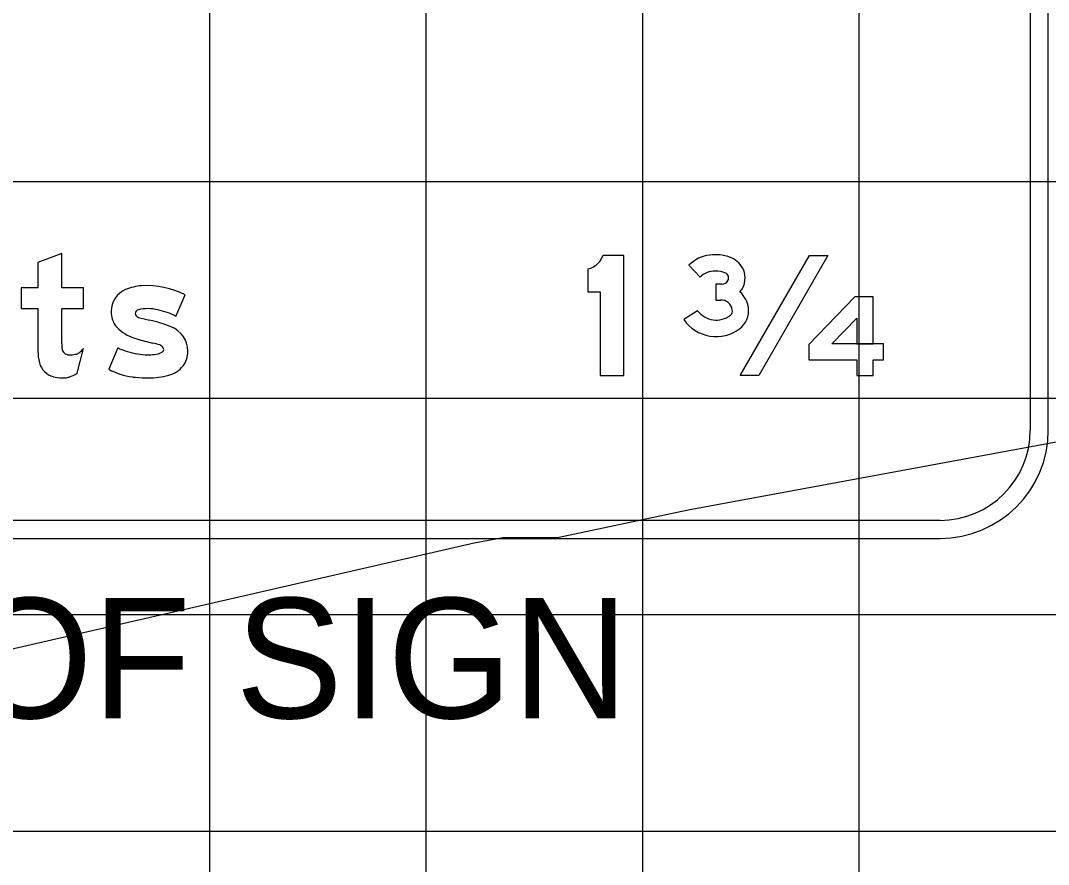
# Model space of a CAD drawing. Extents: x 2193008 to 2198143, y 1236112 to 1237864.
# Drawn here: x 2196732.96 to 2196742.45, y 1237164.74 to 1237172.53 of the extents above; entities that cross this region are included whole.
import ezdxf

# ---------------------------------------------------------------- set-up
doc = ezdxf.new("R2010")
doc.units = 0
for name, color, linetype in [('GSBWFILL', 7, 'Continuous'), ('GSCOLORFILL', 7, 'Continuous'), ('GSOUTLINE', 7, 'Continuous'), ('Level 55', 7, 'Continuous'), ('M-ROADS', 7, 'Continuous')]:
    doc.layers.add(name, color=color, linetype=linetype)

msp = doc.modelspace()

# ---------------------------------------------------------------- linework, layer by layer
at = {"layer": 'GSBWFILL'}
for p, q in [((2196739.1319, 1237170.2727), (2196739.2353, 1237170.1628)), ((2196734.3948, 1237169.8008), (2196734.4808, 1237169.9981)), ((2196739.2128, 1237169.8527), (2196739.0857, 1237169.7717)), ((2196733.4827, 1237169.2751), (2196733.541, 1237169.5043)), ((2196733.8594, 1237169.5087), (2196733.7735, 1237169.3113)), ((2196733.7735, 1237169.3113), (2196733.7735, 1237169.3113))]:
    msp.add_line(p, q, dxfattribs=at)
for points in [[(2196733.3417, 1237169.5479), (2196733.3417, 1237169.8718), (2196733.541, 1237169.8718), (2196733.541, 1237170.0628), (2196733.3417, 1237170.0628), (2196733.3417, 1237170.3811), (2196733.1202, 1237170.2971), (2196733.1202, 1237170.0628), (2196732.9652, 1237170.0628), (2196732.9652, 1237169.8718), (2196733.1202, 1237169.8718), (2196733.1202, 1237169.481)], [(2196738.1993, 1237170.2384), (2196738.1993, 1237170.0274), (2196738.3131, 1237170.0274), (2196738.3131, 1237169.2545), (2196738.5314, 1237169.2545), (2196738.5314, 1237170.3617), (2196738.3392, 1237170.3617)], [(2196739.4371, 1237170.0981), (2196739.3818, 1237170.0981), (2196739.3818, 1237169.9517), (2196739.4246, 1237169.9517)]]:
    msp.add_lwpolyline(points, dxfattribs=at)
for points in [[(2196740.246, 1237170.3617), (2196740.4164, 1237170.3617), (2196739.7774, 1237169.2545), (2196739.607, 1237169.2545)], [(2196740.6833, 1237169.2545), (2196740.8352, 1237169.2545), (2196740.8352, 1237169.3997), (2196740.9293, 1237169.3997), (2196740.9293, 1237169.5482), (2196740.4518, 1237169.5482), (2196740.4518, 1237169.5482), (2196740.6833, 1237169.7852), (2196740.6833, 1237169.5482), (2196740.8352, 1237169.5482), (2196740.8352, 1237169.9822), (2196740.6833, 1237169.9822), (2196740.6661, 1237169.9822), (2196740.6661, 1237169.9822), (2196740.2393, 1237169.5417), (2196740.2393, 1237169.3997), (2196740.6833, 1237169.3997)]]:
    msp.add_lwpolyline(points, close=True, dxfattribs=at)
for centre, major_axis, ratio, start_param, end_param in [((2196738.1539, 1237170.431), (0, 0.1979), 0.999987, 4.150196, 4.354491), ((2196739.3568, 1237170.0529), (0, 0.3146), 0.999693, 0.094178, 0.797137), ((2196739.3829, 1237170.0158), (0, 0.3546), 0.999693, 5.926213, 6.440916), ((2196739.4398, 1237170.1424), (0, 0.2163), 0.999693, 5.204635, 5.968169), ((2196738.1539, 1237170.431), (0, 0.1979), 0.999987, 3.372996, 3.659448), ((2196738.1539, 1237170.431), (0, 0.1979), 0.999987, 3.659448, 3.945901), ((2196738.1539, 1237170.431), (0, 0.1979), 0.999987, 3.945901, 4.150196), ((2196739.4536, 1237170.1547), (0, 0.1984), 0.999693, 4.004903, 5.183127), ((2196739.3667, 1237170.0353), (0, 0.1831), 0.999693, 6.227673, 7.083579), ((2196739.3884, 1237170.0194), (0, 0.199), 0.999693, 5.85971, 6.341713), ((2196739.452, 1237170.1564), (0, 0.048), 0.999693, 4.142367, 5.895423), ((2196734.1089, 1237169.6223), (0, 0.462), 0.999997, 0.071378, 0.398007), ((2196734.1283, 1237169.3259), (0, 0.759), 0.999997, 5.800291, 6.352301), ((2196739.4409, 1237170.1552), (0, 0.0571), 0.999693, 3.075152, 4.265375), ((2196734.0139, 1237169.8481), (0, 0.217), 0.999997, 0.398006, 1.570796), ((2196739.4422, 1237169.844), (0, 0.2436), 0.999693, 4.841715, 5.55461), ((2196734.1369, 1237169.4876), (0, 0.3842), 0.999997, 0, 0.239757), ((2196734.1369, 1237169.508), (0, 0.3638), 0.999997, 6.027142, 6.283185), ((2196739.4279, 1237169.8449), (0, 0.1068), 0.999693, 4.87388, 6.314521), ((2196739.4773, 1237169.8532), (0, 0.0567), 0.999693, 3.879818, 4.87038), ((2196739.4687, 1237169.8566), (0, 0.2159), 0.999693, 3.803202, 4.799291), ((2196734.0561, 1237169.8481), (0, 0.2592), 0.999997, 1.570796, 1.879779), ((2196733.9938, 1237169.8282), (0, 0.1938), 0.999997, 1.879779, 2.42566), ((2196734.0529, 1237169.8284), (0, 0.0332), 0.999997, 0.21891, 1.570796), ((2196734.0584, 1237169.8284), (0, 0.0388), 0.999997, 1.570796, 2.88808), ((2196734.2967, 1237170.58), (0, 0.8272), 0.999997, 2.83708, 2.965597), ((2196734.1113, 1237169.2685), (0, 0.6031), 0.999997, 5.793797, 6.086746), ((2196739.3843, 1237169.9752), (0, 0.3614), 0.999693, 2.169132, 3.785997), ((2196739.3843, 1237169.9789), (0, 0.2129), 0.999693, 2.204989, 3.805765), ((2196734.1496, 1237170.0074), (0, 0.4312), 0.999997, 2.42566, 2.869403), ((2196733.8623, 1237168.4877), (0, 1.3103), 0.999997, 5.901211, 6.060377), ((2196734.2662, 1237169.481), (0, 0.2381), 0.999997, 4.712389, 5.919951), ((2196734.7737, 1237172.1515), (0, 2.6643), 0.999997, 2.860128, 2.916667), ((2196734.7279, 1237169.5479), (0, 1.3862), 0.999995, 1.570796, 1.606005), ((2196733.4053, 1237169.5099), (0, 0.0637), 0.999995, 1.74085, 2.407828), ((2196733.3952, 1237169.613), (0, 0.1818), 0.999995, 3.756278, 4.071638), ((2196734.1376, 1237170.104), (0, 0.6571), 0.999997, 2.70455, 2.991718), ((2196733.9023, 1237168.3909), (0, 1.1959), 0.999997, 5.990951, 6.04928), ((2196734.2282, 1237169.483), (0, 0.0564), 0.999997, 5.20773, 5.944931), ((2196734.2559, 1237169.4929), (0, 0.0256), 0.999997, 3.769232, 4.712389), ((2196734.2413, 1237169.4929), (0, 0.0402), 0.999997, 4.712389, 5.146352), ((2196733.5499, 1237169.481), (0, 0.4297), 0.999995, 1.570796, 1.830698), ((2196733.4073, 1237169.5121), (0, 0.0667), 0.999995, 2.407828, 3.141593), ((2196733.4073, 1237169.7951), (0, 0.3497), 0.999995, 3.141593, 3.310762), ((2196733.4522, 1237169.5323), (0, 0.083), 0.999995, 3.310762, 3.756278), ((2196734.133, 1237169.9491), (0, 0.5036), 0.999997, 2.95481, 3.141593), ((2196734.133, 1237170.0777), (0, 0.6322), 0.999997, 3.141593, 3.238422), ((2196734.1899, 1237169.5984), (0, 0.15), 0.999997, 3.169414, 3.711965), ((2196734.3336, 1237169.4495), (0, 0.1661), 0.999997, 4.009587, 4.42655), ((2196734.2263, 1237169.481), (0, 0.2779), 0.999997, 4.42655, 4.712389), ((2196733.3085, 1237169.4168), (0, 0.1799), 0.999995, 1.830698, 2.869526), ((2196734.0893, 1237169.9179), (0, 0.6839), 0.999997, 2.661561, 2.999689), ((2196734.2565, 1237169.511), (0, 0.2647), 0.999997, 3.41426, 4.020407), ((2196733.3416, 1237169.5355), (0, 0.3032), 0.999995, 2.869526, 3.141593), ((2196733.3416, 1237169.669), (0, 0.4367), 0.999995, 3.141593, 3.205734), ((2196733.3581, 1237169.4128), (0, 0.1799), 0.999995, 3.205734, 3.427755), ((2196733.3345, 1237169.4929), (0, 0.2634), 0.999995, 3.427755, 3.738844), ((2196734.0709, 1237169.7889), (0, 0.5536), 0.999997, 2.999689, 3.056979), ((2196734.1401, 1237170.5923), (0, 1.3599), 0.999997, 3.056204, 3.141593), ((2196734.1401, 1237169.9851), (0, 0.7528), 0.999997, 3.141593, 3.39368)]:
    msp.add_ellipse(centre, major_axis=major_axis, ratio=ratio, start_param=start_param, end_param=end_param, dxfattribs=at)
at = {"layer": 'GSCOLORFILL'}
for p, q in [((2196742.2852, 1237174.7511), (2196742.2852, 1237168.7487)), ((2196742.4517, 1237168.7487), (2196742.4517, 1237174.7511)), ((2196739.1319, 1237170.2727), (2196739.2353, 1237170.1628)), ((2196734.3948, 1237169.8008), (2196734.4808, 1237169.9981)), ((2196739.2128, 1237169.8527), (2196739.0857, 1237169.7717)), ((2196733.4827, 1237169.2751), (2196733.541, 1237169.5043)), ((2196733.8594, 1237169.5087), (2196733.7735, 1237169.3113)), ((2196733.7735, 1237169.3113), (2196733.7735, 1237169.3113)), ((2196741.4527, 1237167.9162), (2196725.462, 1237167.9162)), ((2196725.462, 1237167.7497), (2196741.4527, 1237167.7497))]:
    msp.add_line(p, q, dxfattribs=at)
for points in [[(2196733.3417, 1237169.5479), (2196733.3417, 1237169.8718), (2196733.541, 1237169.8718), (2196733.541, 1237170.0628), (2196733.3417, 1237170.0628), (2196733.3417, 1237170.3811), (2196733.1202, 1237170.2971), (2196733.1202, 1237170.0628), (2196732.9652, 1237170.0628), (2196732.9652, 1237169.8718), (2196733.1202, 1237169.8718), (2196733.1202, 1237169.481)], [(2196738.1993, 1237170.2384), (2196738.1993, 1237170.0274), (2196738.3131, 1237170.0274), (2196738.3131, 1237169.2545), (2196738.5314, 1237169.2545), (2196738.5314, 1237170.3617), (2196738.3392, 1237170.3617)], [(2196739.4371, 1237170.0981), (2196739.3818, 1237170.0981), (2196739.3818, 1237169.9517), (2196739.4246, 1237169.9517)]]:
    msp.add_lwpolyline(points, dxfattribs=at)
for points in [[(2196740.246, 1237170.3617), (2196740.4164, 1237170.3617), (2196739.7774, 1237169.2545), (2196739.607, 1237169.2545)], [(2196740.6833, 1237169.2545), (2196740.8352, 1237169.2545), (2196740.8352, 1237169.3997), (2196740.9293, 1237169.3997), (2196740.9293, 1237169.5482), (2196740.4518, 1237169.5482), (2196740.4518, 1237169.5482), (2196740.6833, 1237169.7852), (2196740.6833, 1237169.5482), (2196740.8352, 1237169.5482), (2196740.8352, 1237169.9822), (2196740.6833, 1237169.9822), (2196740.6661, 1237169.9822), (2196740.6661, 1237169.9822), (2196740.2393, 1237169.5417), (2196740.2393, 1237169.3997), (2196740.6833, 1237169.3997)]]:
    msp.add_lwpolyline(points, close=True, dxfattribs=at)
for radius in [0.999, 0.8325]:
    msp.add_arc((2196741.4527, 1237168.7487), radius, 270, 0, dxfattribs=at)
for centre, major_axis, ratio, start_param, end_param in [((2196738.1539, 1237170.431), (0, 0.1979), 0.999987, 4.150196, 4.354491), ((2196739.3568, 1237170.0529), (0, 0.3146), 0.999693, 0.094178, 0.797137), ((2196739.3829, 1237170.0158), (0, 0.3546), 0.999693, 5.926213, 6.440916), ((2196739.4398, 1237170.1424), (0, 0.2163), 0.999693, 5.204635, 5.968169), ((2196738.1539, 1237170.431), (0, 0.1979), 0.999987, 3.372996, 3.659448), ((2196738.1539, 1237170.431), (0, 0.1979), 0.999987, 3.659448, 3.945901), ((2196738.1539, 1237170.431), (0, 0.1979), 0.999987, 3.945901, 4.150196), ((2196739.4536, 1237170.1547), (0, 0.1984), 0.999693, 4.004903, 5.183127), ((2196739.3667, 1237170.0353), (0, 0.1831), 0.999693, 6.227673, 7.083579), ((2196739.3884, 1237170.0194), (0, 0.199), 0.999693, 5.85971, 6.341713), ((2196739.452, 1237170.1564), (0, 0.048), 0.999693, 4.142367, 5.895423), ((2196734.1089, 1237169.6223), (0, 0.462), 0.999997, 0.071378, 0.398007), ((2196734.1283, 1237169.3259), (0, 0.759), 0.999997, 5.800291, 6.352301), ((2196739.4409, 1237170.1552), (0, 0.0571), 0.999693, 3.075152, 4.265375), ((2196734.0139, 1237169.8481), (0, 0.217), 0.999997, 0.398006, 1.570796), ((2196739.4422, 1237169.844), (0, 0.2436), 0.999693, 4.841715, 5.55461), ((2196734.1369, 1237169.4876), (0, 0.3842), 0.999997, 0, 0.239757), ((2196734.1369, 1237169.508), (0, 0.3638), 0.999997, 6.027142, 6.283185), ((2196739.4279, 1237169.8449), (0, 0.1068), 0.999693, 4.87388, 6.314521), ((2196739.4773, 1237169.8532), (0, 0.0567), 0.999693, 3.879818, 4.87038), ((2196739.4687, 1237169.8566), (0, 0.2159), 0.999693, 3.803202, 4.799291), ((2196734.0561, 1237169.8481), (0, 0.2592), 0.999997, 1.570796, 1.879779), ((2196733.9938, 1237169.8282), (0, 0.1938), 0.999997, 1.879779, 2.42566), ((2196734.0529, 1237169.8284), (0, 0.0332), 0.999997, 0.21891, 1.570796), ((2196734.0584, 1237169.8284), (0, 0.0388), 0.999997, 1.570796, 2.88808), ((2196734.2967, 1237170.58), (0, 0.8272), 0.999997, 2.83708, 2.965597), ((2196734.1113, 1237169.2685), (0, 0.6031), 0.999997, 5.793797, 6.086746), ((2196739.3843, 1237169.9752), (0, 0.3614), 0.999693, 2.169132, 3.785997), ((2196739.3843, 1237169.9789), (0, 0.2129), 0.999693, 2.204989, 3.805765), ((2196734.1496, 1237170.0074), (0, 0.4312), 0.999997, 2.42566, 2.869403), ((2196733.8623, 1237168.4877), (0, 1.3103), 0.999997, 5.901211, 6.060377), ((2196734.2662, 1237169.481), (0, 0.2381), 0.999997, 4.712389, 5.919951), ((2196734.7737, 1237172.1515), (0, 2.6643), 0.999997, 2.860128, 2.916667), ((2196734.7279, 1237169.5479), (0, 1.3862), 0.999995, 1.570796, 1.606005), ((2196733.4053, 1237169.5099), (0, 0.0637), 0.999995, 1.74085, 2.407828), ((2196733.3952, 1237169.613), (0, 0.1818), 0.999995, 3.756278, 4.071638), ((2196734.1376, 1237170.104), (0, 0.6571), 0.999997, 2.70455, 2.991718), ((2196733.9023, 1237168.3909), (0, 1.1959), 0.999997, 5.990951, 6.04928), ((2196734.2282, 1237169.483), (0, 0.0564), 0.999997, 5.20773, 5.944931), ((2196734.2559, 1237169.4929), (0, 0.0256), 0.999997, 3.769232, 4.712389), ((2196734.2413, 1237169.4929), (0, 0.0402), 0.999997, 4.712389, 5.146352), ((2196733.5499, 1237169.481), (0, 0.4297), 0.999995, 1.570796, 1.830698), ((2196733.4073, 1237169.5121), (0, 0.0667), 0.999995, 2.407828, 3.141593), ((2196733.4073, 1237169.7951), (0, 0.3497), 0.999995, 3.141593, 3.310762), ((2196733.4522, 1237169.5323), (0, 0.083), 0.999995, 3.310762, 3.756278), ((2196734.133, 1237169.9491), (0, 0.5036), 0.999997, 2.95481, 3.141593), ((2196734.133, 1237170.0777), (0, 0.6322), 0.999997, 3.141593, 3.238422), ((2196734.1899, 1237169.5984), (0, 0.15), 0.999997, 3.169414, 3.711965), ((2196734.3336, 1237169.4495), (0, 0.1661), 0.999997, 4.009587, 4.42655), ((2196734.2263, 1237169.481), (0, 0.2779), 0.999997, 4.42655, 4.712389), ((2196733.3085, 1237169.4168), (0, 0.1799), 0.999995, 1.830698, 2.869526), ((2196734.0893, 1237169.9179), (0, 0.6839), 0.999997, 2.661561, 2.999689), ((2196734.2565, 1237169.511), (0, 0.2647), 0.999997, 3.41426, 4.020407), ((2196733.3416, 1237169.5355), (0, 0.3032), 0.999995, 2.869526, 3.141593), ((2196733.3416, 1237169.669), (0, 0.4367), 0.999995, 3.141593, 3.205734), ((2196733.3581, 1237169.4128), (0, 0.1799), 0.999995, 3.205734, 3.427755), ((2196733.3345, 1237169.4929), (0, 0.2634), 0.999995, 3.427755, 3.738844), ((2196734.0709, 1237169.7889), (0, 0.5536), 0.999997, 2.999689, 3.056979), ((2196734.1401, 1237170.5923), (0, 1.3599), 0.999997, 3.056204, 3.141593), ((2196734.1401, 1237169.9851), (0, 0.7528), 0.999997, 3.141593, 3.39368)]:
    msp.add_ellipse(centre, major_axis=major_axis, ratio=ratio, start_param=start_param, end_param=end_param, dxfattribs=at)
at = {"layer": 'GSOUTLINE'}
for p, q in [((2196739.1319, 1237170.2727), (2196739.2353, 1237170.1628)), ((2196734.3948, 1237169.8008), (2196734.4808, 1237169.9981)), ((2196739.2128, 1237169.8527), (2196739.0857, 1237169.7717)), ((2196733.4827, 1237169.2751), (2196733.541, 1237169.5043)), ((2196733.8594, 1237169.5087), (2196733.7735, 1237169.3113)), ((2196733.7735, 1237169.3113), (2196733.7735, 1237169.3113))]:
    msp.add_line(p, q, dxfattribs=at)
for points in [[(2196733.3417, 1237169.5479), (2196733.3417, 1237169.8718), (2196733.541, 1237169.8718), (2196733.541, 1237170.0628), (2196733.3417, 1237170.0628), (2196733.3417, 1237170.3811), (2196733.1202, 1237170.2971), (2196733.1202, 1237170.0628), (2196732.9652, 1237170.0628), (2196732.9652, 1237169.8718), (2196733.1202, 1237169.8718), (2196733.1202, 1237169.481)], [(2196738.1993, 1237170.2384), (2196738.1993, 1237170.0274), (2196738.3131, 1237170.0274), (2196738.3131, 1237169.2545), (2196738.5314, 1237169.2545), (2196738.5314, 1237170.3617), (2196738.3392, 1237170.3617)], [(2196739.4371, 1237170.0981), (2196739.3818, 1237170.0981), (2196739.3818, 1237169.9517), (2196739.4246, 1237169.9517)]]:
    msp.add_lwpolyline(points, dxfattribs=at)
for points in [[(2196740.246, 1237170.3617), (2196740.4164, 1237170.3617), (2196739.7774, 1237169.2545), (2196739.607, 1237169.2545)], [(2196740.8352, 1237169.2545), (2196740.8352, 1237169.3997), (2196740.9293, 1237169.3997), (2196740.9293, 1237169.5482), (2196740.8352, 1237169.5482), (2196740.8352, 1237169.9822), (2196740.6833, 1237169.9822), (2196740.6661, 1237169.9822), (2196740.6661, 1237169.9822), (2196740.2393, 1237169.5417), (2196740.2393, 1237169.3997), (2196740.6833, 1237169.3997), (2196740.6833, 1237169.2545)], [(2196740.6833, 1237169.7852), (2196740.6833, 1237169.5482), (2196740.4518, 1237169.5482)]]:
    msp.add_lwpolyline(points, close=True, dxfattribs=at)
for centre, major_axis, ratio, start_param, end_param in [((2196738.1539, 1237170.431), (0, 0.1979), 0.999987, 4.150196, 4.354491), ((2196739.3568, 1237170.0529), (0, 0.3146), 0.999693, 0.094178, 0.797137), ((2196739.3829, 1237170.0158), (0, 0.3546), 0.999693, 5.926213, 6.440916), ((2196739.4398, 1237170.1424), (0, 0.2163), 0.999693, 5.204635, 5.968169), ((2196738.1539, 1237170.431), (0, 0.1979), 0.999987, 3.372996, 3.659448), ((2196738.1539, 1237170.431), (0, 0.1979), 0.999987, 3.659448, 3.945901), ((2196738.1539, 1237170.431), (0, 0.1979), 0.999987, 3.945901, 4.150196), ((2196739.4536, 1237170.1547), (0, 0.1984), 0.999693, 4.004903, 5.183127), ((2196739.3667, 1237170.0353), (0, 0.1831), 0.999693, 6.227673, 7.083579), ((2196739.3884, 1237170.0194), (0, 0.199), 0.999693, 5.85971, 6.341713), ((2196739.452, 1237170.1564), (0, 0.048), 0.999693, 4.142367, 5.895423), ((2196734.1089, 1237169.6223), (0, 0.462), 0.999997, 0.071378, 0.398007), ((2196734.1283, 1237169.3259), (0, 0.759), 0.999997, 5.800291, 6.352301), ((2196739.4409, 1237170.1552), (0, 0.0571), 0.999693, 3.075152, 4.265375), ((2196734.0139, 1237169.8481), (0, 0.217), 0.999997, 0.398006, 1.570796), ((2196739.4422, 1237169.844), (0, 0.2436), 0.999693, 4.841715, 5.55461), ((2196734.1369, 1237169.4876), (0, 0.3842), 0.999997, 0, 0.239757), ((2196734.1369, 1237169.508), (0, 0.3638), 0.999997, 6.027142, 6.283185), ((2196739.4279, 1237169.8449), (0, 0.1068), 0.999693, 4.87388, 6.314521), ((2196739.4773, 1237169.8532), (0, 0.0567), 0.999693, 3.879818, 4.87038), ((2196739.4687, 1237169.8566), (0, 0.2159), 0.999693, 3.803202, 4.799291), ((2196734.0561, 1237169.8481), (0, 0.2592), 0.999997, 1.570796, 1.879779), ((2196733.9938, 1237169.8282), (0, 0.1938), 0.999997, 1.879779, 2.42566), ((2196734.0529, 1237169.8284), (0, 0.0332), 0.999997, 0.21891, 1.570796), ((2196734.0584, 1237169.8284), (0, 0.0388), 0.999997, 1.570796, 2.88808), ((2196734.2967, 1237170.58), (0, 0.8272), 0.999997, 2.83708, 2.965597), ((2196734.1113, 1237169.2685), (0, 0.6031), 0.999997, 5.793797, 6.086746), ((2196739.3843, 1237169.9752), (0, 0.3614), 0.999693, 2.169132, 3.785997), ((2196739.3843, 1237169.9789), (0, 0.2129), 0.999693, 2.204989, 3.805765), ((2196734.1496, 1237170.0074), (0, 0.4312), 0.999997, 2.42566, 2.869403), ((2196733.8623, 1237168.4877), (0, 1.3103), 0.999997, 5.901211, 6.060377), ((2196734.2662, 1237169.481), (0, 0.2381), 0.999997, 4.712389, 5.919951), ((2196734.7737, 1237172.1515), (0, 2.6643), 0.999997, 2.860128, 2.916667), ((2196734.7279, 1237169.5479), (0, 1.3862), 0.999995, 1.570796, 1.606005), ((2196733.4053, 1237169.5099), (0, 0.0637), 0.999995, 1.74085, 2.407828), ((2196733.3952, 1237169.613), (0, 0.1818), 0.999995, 3.756278, 4.071638), ((2196734.1376, 1237170.104), (0, 0.6571), 0.999997, 2.70455, 2.991718), ((2196733.9023, 1237168.3909), (0, 1.1959), 0.999997, 5.990951, 6.04928), ((2196734.2282, 1237169.483), (0, 0.0564), 0.999997, 5.20773, 5.944931), ((2196734.2559, 1237169.4929), (0, 0.0256), 0.999997, 3.769232, 4.712389), ((2196734.2413, 1237169.4929), (0, 0.0402), 0.999997, 4.712389, 5.146352), ((2196733.5499, 1237169.481), (0, 0.4297), 0.999995, 1.570796, 1.830698), ((2196733.4073, 1237169.5121), (0, 0.0667), 0.999995, 2.407828, 3.141593), ((2196733.4073, 1237169.7951), (0, 0.3497), 0.999995, 3.141593, 3.310762), ((2196733.4522, 1237169.5323), (0, 0.083), 0.999995, 3.310762, 3.756278), ((2196734.133, 1237169.9491), (0, 0.5036), 0.999997, 2.95481, 3.141593), ((2196734.133, 1237170.0777), (0, 0.6322), 0.999997, 3.141593, 3.238422), ((2196734.1899, 1237169.5984), (0, 0.15), 0.999997, 3.169414, 3.711965), ((2196734.3336, 1237169.4495), (0, 0.1661), 0.999997, 4.009587, 4.42655), ((2196734.2263, 1237169.481), (0, 0.2779), 0.999997, 4.42655, 4.712389), ((2196733.3085, 1237169.4168), (0, 0.1799), 0.999995, 1.830698, 2.869526), ((2196734.0893, 1237169.9179), (0, 0.6839), 0.999997, 2.661561, 2.999689), ((2196734.2565, 1237169.511), (0, 0.2647), 0.999997, 3.41426, 4.020407), ((2196733.3416, 1237169.5355), (0, 0.3032), 0.999995, 2.869526, 3.141593), ((2196733.3416, 1237169.669), (0, 0.4367), 0.999995, 3.141593, 3.205734), ((2196733.3581, 1237169.4128), (0, 0.1799), 0.999995, 3.205734, 3.427755), ((2196733.3345, 1237169.4929), (0, 0.2634), 0.999995, 3.427755, 3.738844), ((2196734.0709, 1237169.7889), (0, 0.5536), 0.999997, 2.999689, 3.056979), ((2196734.1401, 1237170.5923), (0, 1.3599), 0.999997, 3.056204, 3.141593), ((2196734.1401, 1237169.9851), (0, 0.7528), 0.999997, 3.141593, 3.39368)]:
    msp.add_ellipse(centre, major_axis=major_axis, ratio=ratio, start_param=start_param, end_param=end_param, dxfattribs=at)
at = {"layer": 'M-ROADS'}
for p, q in [((2196734.7065, 1237153.0462), (2196734.7065, 1237223.0462)), ((2196736.7065, 1237153.0462), (2196736.7065, 1237223.0462)), ((2196738.7065, 1237153.0462), (2196738.7065, 1237223.0462)), ((2196740.7065, 1237153.0462), (2196740.7065, 1237223.0462)), ((2196614.7065, 1237171.0462), (2196874.7065, 1237171.0462)), ((2196614.7065, 1237169.0462), (2196874.7065, 1237169.0462)), ((2196614.7065, 1237167.0462), (2196874.7065, 1237167.0462)), ((2196614.7065, 1237165.0462), (2196874.7065, 1237165.0462))]:
    msp.add_line(p, q, dxfattribs=at)
msp.add_lwpolyline([(2196679.2469, 1237156.0575), (2196690.2082, 1237157.5682), (2196690.4668, 1237157.5695), (2196690.7217, 1237157.5708), (2196695.7798, 1237158.5651), (2196695.9817, 1237158.5617), (2196712.0899, 1237162.0821), (2196712.6829, 1237162.2285), (2196712.8023, 1237162.2546), (2196713.1574, 1237162.2462), (2196713.247, 1237162.2462), (2196713.2599, 1237162.2462), (2196713.6486, 1237162.3148), (2196727.9853, 1237165.6056), (2196737.1495, 1237167.7082), (2196737.4127, 1237167.7562), (2196737.5799, 1237167.7562), (2196737.779, 1237167.7562), (2196737.9178, 1237167.7562), (2196739.1253, 1237168.0118), (2196757.0959, 1237171.3322)], dxfattribs=at)

# ---------------------------------------------------------------- texts
at = {"layer": 'Level 55'}
msp.add_text('FRONT OF SIGN', height=1.110462, dxfattribs=at).set_placement((2196726.9437, 1237166.0882))

doc.saveas('drawing.dxf')
